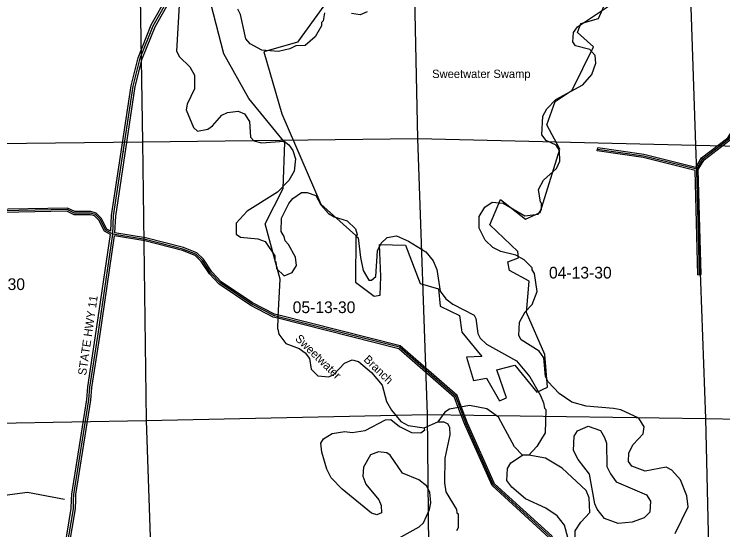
# Model space of a CAD drawing. Extents: x 457167 to 656239, y 1787309 to 1969297.
# Drawn here: x 556790 to 570409, y 1837999 to 1847902 of the extents above; entities that cross this region are included whole.
import ezdxf

# ---------------------------------------------------------------- set-up
doc = ezdxf.new("R2010")
doc.units = 0
for name, color, linetype in [('Level 1', 7, 'Continuous'), ('Level 2', 7, 'Continuous'), ('Level 22', 7, 'Continuous'), ('Level 23', 7, 'Continuous'), ('Level 28', 7, 'Continuous'), ('Level 31', 7, 'Continuous'), ('Level 32', 7, 'Continuous'), ('Level 34', 7, 'Continuous'), ('Level 41', 7, 'Continuous'), ('Level 5', 7, 'Continuous'), ('Level 7', 7, 'Continuous')]:
    doc.layers.add(name, color=color, linetype=linetype)

msp = doc.modelspace()

# ---------------------------------------------------------------- linework, layer by layer
at = {"layer": 'Level 1'}
for p, q in [((559167.819, 1850619.333), (559259.372, 1845449.35)), ((564544.659, 1845512.148), (564436.801, 1850634.122)), ((569707.267, 1850566.72), (569884.781, 1845388.207)), ((553974.137, 1845394.569), (559259.372, 1845449.35)), ((559259.372, 1845449.35), (564544.659, 1845512.148)), ((559259.372, 1845449.35), (559329.804, 1840101.096)), ((564544.659, 1845512.148), (569884.781, 1845388.207)), ((564735.407, 1840211.285), (564544.659, 1845512.148)), ((569884.781, 1845388.207), (575154.856, 1845258.669)), ((569884.781, 1845388.207), (570075.831, 1840135.449)), ((554080.271, 1839997.997), (559329.804, 1840101.096)), ((559329.804, 1840101.096), (564735.407, 1840211.285)), ((559329.804, 1840101.096), (559502.311, 1834762.258)), ((564735.407, 1840211.285), (570075.831, 1840135.449)), ((564787.835, 1834863.138), (564735.407, 1840211.285)), ((570075.831, 1840135.449), (575378.225, 1840055.83)), ((570075.831, 1840135.449), (570200.054, 1834752.801))]:
    msp.add_line(p, q, dxfattribs=at)
at = {"layer": 'Level 22'}
for points in [[(558683.536, 1843679.6), (558701.328, 1844029.73), (559074.643, 1846521.088), (559209.441, 1847054.549), (559461.321, 1847678.978), (560087.91, 1848788.254)], [(557933.246, 1838574.004), (557936.709, 1838679.811), (558224.917, 1840496.118), (558242.431, 1840737.886), (558395, 1841721.108), (558683.536, 1843679.6)], [(557121.463, 1832877.566), (557324.581, 1834221.498), (557367.476, 1834663.196), (557783.28, 1837379.508), (557800.567, 1837654.731), (557927.704, 1838404.566), (557933.246, 1838574.004)]]:
    msp.add_lwpolyline(points, dxfattribs=at)
at = {"layer": 'Level 23'}
for points in [[(558646.303, 1843735.087), (558661.478, 1844033.719), (559035.377, 1846528.971), (559171.326, 1847066.988), (559425.205, 1847696.371), (560053.081, 1848807.927)], [(558724.792, 1843703.286), (558741.178, 1844025.741), (559113.908, 1846513.205), (559247.556, 1847042.11), (559497.438, 1847661.586), (560122.738, 1848768.581)], [(557893.266, 1838575.312), (557896.811, 1838683.615), (558185.144, 1840500.706), (558202.652, 1840742.406), (558355.448, 1841727.091), (558641.524, 1843668.875)], [(557973.225, 1838572.695), (557976.606, 1838676.007), (558264.691, 1840491.53), (558282.209, 1840733.367), (558434.551, 1841715.126), (558718.65, 1843643.496)], [(557081.028, 1832877.673), (557081.076, 1832878.018), (557284.871, 1834226.424), (557327.769, 1834668.158), (557743.47, 1837383.796), (557760.777, 1837659.341), (557887.813, 1838408.581), (557893.266, 1838575.311)], [(557161.902, 1832877.457), (557364.292, 1834216.573), (557407.182, 1834658.232), (557823.089, 1837375.219), (557840.357, 1837650.121), (557967.595, 1838400.551), (557973.225, 1838572.696)]]:
    msp.add_lwpolyline(points, dxfattribs=at)
at = {"layer": 'Level 31'}
msp.add_line((569960.637, 1842899.128), (569907.69, 1844925.036), dxfattribs=at)
for points in [[(569907.69, 1844925.036), (570025.009, 1845124.761), (570526.111, 1845506.876), (570635.071, 1845673.531), (570853.908, 1846548.29), (570996.77, 1846922.866), (571015.607, 1847781.356), (571107.626, 1847922.962)], [(569907.69, 1844925.036), (568882.992, 1845177.96), (567999.703, 1845305.489)], [(558683.536, 1843679.6), (558550.312, 1843754.856), (558442.596, 1843963.498), (558351.132, 1844055.736), (558259.492, 1844080.705), (557950.944, 1844081.516), (557809.424, 1844148.796), (556258.953, 1844119.463)], [(561865.991, 1842090.716), (561780.705, 1842112.385), (561356.144, 1842330.186), (560748.663, 1842740.455), (560565.739, 1842932.557), (560407.782, 1843174.777), (560283.259, 1843291.822), (560033.234, 1843392.464), (559308.658, 1843577.972), (558683.536, 1843679.6)], [(565353.766, 1840359.912), (565277.826, 1840560.821), (564196.47, 1841505.636), (561865.991, 1842090.716)], [(568742.513, 1833198.868), (567911.396, 1834093.168), (567853.446, 1834235.12), (567938.707, 1835001.813), (567915.938, 1835743.671), (567742.806, 1836469.52), (567609.816, 1836661.468), (567601.715, 1836736.759), (567096.106, 1837863.395), (565998.524, 1838866.738), (565476.217, 1840035.256), (565353.766, 1840359.912)]]:
    msp.add_lwpolyline(points, dxfattribs=at)
at = {"layer": 'Level 32'}
for p, q in [((567995.416, 1845275.797), (568003.991, 1845335.181)), ((569930.647, 1842898.344), (569878.297, 1844901.39)), ((569990.627, 1842899.912), (569937.904, 1844917.241)), ((569930.647, 1842898.344), (569990.627, 1842899.912))]:
    msp.add_line(p, q, dxfattribs=at)
for points in [[(569893.156, 1844959.523), (570002.128, 1845145.041), (570503.821, 1845527.606), (570607.194, 1845685.716), (570825.239, 1846557.308), (570966.891, 1846928.711), (570985.801, 1847790.546), (571064.443, 1847911.565)], [(569937.904, 1844917.241), (570047.889, 1845104.481), (570548.401, 1845486.144), (570662.946, 1845661.346), (570882.576, 1846539.271), (571026.65, 1846917.022), (571045.414, 1847772.166), (571123.981, 1847893.068)], [(569878.297, 1844901.39), (568877.24, 1845148.478), (567995.416, 1845275.797)], [(569893.156, 1844959.523), (568888.744, 1845207.441), (568003.991, 1845335.181)], [(558641.524, 1843668.875), (558527.762, 1843733.138), (558418.05, 1843945.644), (558335.49, 1844028.905), (558255.44, 1844050.715), (557944.138, 1844051.532), (557802.925, 1844118.667), (556259.521, 1844089.467)], [(558646.303, 1843735.087), (558572.862, 1843776.573), (558467.141, 1843981.352), (558366.775, 1844082.569), (558263.545, 1844110.694), (557957.75, 1844111.499), (557815.923, 1844178.926), (556287.306, 1844150.004)], [(561858.603, 1842061.64), (561770.029, 1842084.144), (561340.846, 1842304.315), (560729.178, 1842717.413), (560542.114, 1842913.863), (560384.616, 1843155.379), (560266.823, 1843266.099), (560023.871, 1843363.893), (559302.518, 1843548.576), (558718.65, 1843643.496)], [(561873.38, 1842119.792), (561791.381, 1842140.626), (561371.441, 1842356.056), (560768.147, 1842763.497), (560589.364, 1842951.251), (560430.948, 1843194.176), (560299.695, 1843317.546), (560042.596, 1843421.036), (559314.798, 1843607.369), (558724.792, 1843703.286)], [(565325.703, 1840349.305), (565252.423, 1840543.178), (564182.165, 1841478.296), (561858.686, 1842061.619)], [(565381.828, 1840370.519), (565303.231, 1840578.464), (564210.775, 1841532.976), (561873.296, 1842119.813)], [(568734.861, 1833251.171), (567937.101, 1834109.578), (567884.106, 1834239.391), (567968.758, 1835000.609), (567945.831, 1835747.651), (567770.68, 1836481.968), (567638.828, 1836672.273), (567631.034, 1836744.701), (567120.934, 1837881.346), (566023.368, 1838884.674), (565503.971, 1840046.681), (565381.836, 1840370.499)], [(568694.838, 1833206.099), (567885.692, 1834076.757), (567822.786, 1834230.849), (567908.656, 1835003.016), (567886.046, 1835739.689), (567714.934, 1836457.072), (567580.806, 1836650.662), (567572.396, 1836728.817), (567071.28, 1837845.443), (565973.68, 1838848.803), (565448.463, 1840023.831), (565325.696, 1840349.325)]]:
    msp.add_lwpolyline(points, dxfattribs=at)
at = {"layer": 'Level 5'}
for p, q in [((561854.156, 1841855.068), (561865.991, 1842090.716)), ((564671.046, 1839958.871), (564929.829, 1840074.735)), ((566678.423, 1839435.617), (566561.711, 1839435.976))]:
    msp.add_line(p, q, dxfattribs=at)
for points in [[(561865.991, 1842090.716), (561902.211, 1842813.522), (561615.129, 1843874.234), (561961.376, 1844552.257), (561991.313, 1845436.169), (561301.241, 1846280.816), (560822.019, 1847140.936), (560527.262, 1848286.767), (560087.91, 1848788.254)], [(567038.332, 1840739.846), (566989.197, 1841366.134), (566637.977, 1842171.69), (566688.143, 1842773.377), (566310.337, 1842977.191), (566279.862, 1843148.171), (566485.433, 1843225.129), (566472.024, 1843342.978), (565933.528, 1843854.086), (566137.543, 1844342.313), (566615.861, 1843966.987), (566900.838, 1844096.12), (567276.29, 1845311.206), (567026.817, 1845777.975), (567186.453, 1846225.951), (567516.203, 1846445.527), (567925.721, 1847275.453), (567615.621, 1847549.275), (567681.937, 1847721.842), (568021.886, 1847818.126), (568381.345, 1848627.813)], [(562741.061, 1848060.068), (562233.706, 1847363.533), (561588.486, 1847176.802)], [(561588.486, 1847176.802), (561932.843, 1845986.127), (562680.568, 1844253.361), (563358.261, 1843652.77), (563349.016, 1842753.896), (563711.689, 1842488.273), (563822.863, 1842504.725), (563835.534, 1842863.233), (563809.671, 1843477.47), (564309.571, 1843466.054), (564591.485, 1842731.555), (564946.926, 1842630.686), (564978.586, 1842295.341), (565348.171, 1842115.17), (565391.341, 1841797.615), (565775.511, 1841326.146), (565482.832, 1841314.856), (565618.356, 1840866.534), (565867.497, 1840913.929), (566117.378, 1840476.606), (566252.546, 1840536.642), (566067.861, 1841070.533), (566411.045, 1841160.615), (566832.38, 1840642.158), (567038.332, 1840739.846)], [(557755.796, 1838580.384), (557047.643, 1838716.017), (554862.611, 1838431.206), (554577.94, 1838040.316), (554302.875, 1838057.843), (552807.146, 1839563.177), (552599.92, 1839938.971), (552484.912, 1840472.847), (552535.427, 1843240.369), (551355.965, 1844586.265), (551199.078, 1845061.93), (550642.473, 1845663.932), (550569.216, 1846222.7), (550394.612, 1846364.97), (549878.581, 1846625.027)], [(561854.156, 1841855.068), (561875.774, 1841760.072), (562008.567, 1841576.241), (562266.692, 1841483.723), (562383.145, 1841400.003), (562466.147, 1841291.373), (562498.83, 1841082.871), (562623.483, 1840957.4), (562840.167, 1840940.042), (562931.998, 1840981.424), (563141.09, 1841197.52), (563283.031, 1841263.752), (563407.953, 1841230.014), (563657.38, 1841020.824), (563865.005, 1840778.382), (563947.389, 1840461.339), (564038.532, 1840294.317), (564221.237, 1840076.986), (564362.731, 1840001.537), (564671.046, 1839958.871)], [(566561.711, 1839435.976), (566403.847, 1839594.886), (566097.207, 1840162.741), (565872.612, 1840321.841), (565539.386, 1840389.577), (565155.691, 1840315.761), (565063.799, 1840257.71), (564929.829, 1840074.735)], [(567564.515, 1837582.121), (567574.121, 1837982.226), (567683.021, 1838148.621), (567850.332, 1838331.465), (567842.88, 1838614.929), (567784.987, 1838756.851), (567319.526, 1839183.471), (567003.339, 1839376.221), (566678.423, 1839435.617)]]:
    msp.add_lwpolyline(points, dxfattribs=at)
at = {"layer": 'Level 7'}
for points in [[(559961.874, 1848076.784), (559909.041, 1847193.3), (559967.043, 1847084.769), (560166.488, 1846892.378), (560257.701, 1846733.697), (560256.843, 1846466.933), (560114.214, 1846175.617), (560097.185, 1846067.316), (560237.82, 1845725.071), (560312.612, 1845658.151), (560512.785, 1845690.835), (560604.716, 1845757.236), (560780.426, 1845965.082), (560888.968, 1846014.744), (561097.441, 1846039.097), (561214.014, 1845988.718), (561313.556, 1845838.346), (561329.28, 1845538.172), (561395.741, 1845471.282), (561545.664, 1845429.114), (561979.251, 1845461.09), (562070.753, 1845394.1), (562145.426, 1845285.499)], [(562754.081, 1847926.176), (562728.582, 1847776.213), (562695.131, 1847742.972), (562694.902, 1847676.281), (562577.542, 1847468.237), (562385.281, 1847302.132), (562201.858, 1847294.38), (562084.946, 1847236.387), (561868.043, 1847187.054), (561551.358, 1847213.081), (561326.643, 1847330.509), (561243.601, 1847430.8), (561136.735, 1847897.996), (561087.013, 1847998.196)], [(569491.312, 1837926.089), (569743.032, 1838442.161), (569718.68, 1838650.633), (569594.615, 1838959.496), (569428.481, 1839143.416), (569320.308, 1839202.106), (568919.932, 1839128.351), (568661.807, 1839220.898), (568595.406, 1839312.799), (568604.264, 1839479.491), (568688.124, 1839637.615), (568880.545, 1839845.401), (568897.644, 1839978.753), (568798.131, 1840145.774), (568448.494, 1840305.302), (568306.881, 1840330.741), (567781.822, 1840374.115), (567506.957, 1840449.993), (567265.722, 1840617.502), (567049.696, 1840843.273), (567000.015, 1840943.474), (566967.811, 1841302.029), (566876.508, 1841427.37), (566535.401, 1841645.189), (566485.679, 1841728.719), (566503.167, 1841987.103), (566612.167, 1842186.818), (566745.998, 1842328.111), (566838.487, 1842577.906), (566789.583, 1842919.861), (566748.131, 1842995.011), (566748.231, 1843028.362), (566590.357, 1843187.242), (566432.234, 1843271.121), (566140.689, 1843347.069), (565990.906, 1843422.588), (565841.271, 1843564.759), (565725.288, 1843790.231), (565726.006, 1844015.314), (565834.966, 1844198.348), (565976.977, 1844289.591), (566185.321, 1844272.264), (566601.38, 1844029.176), (566859.904, 1844061.699), (566926.894, 1844153.201), (566927.253, 1844269.913), (566902.342, 1844294.983), (566869.75, 1844536.836), (566962, 1844711.6), (567212.811, 1844935.896), (567279.961, 1845077.389), (567272.28, 1845285.822), (567205.917, 1845386.093), (567014.474, 1845478.382), (566931.471, 1845587.043), (566949.288, 1845945.438), (567024.738, 1846086.931), (567200.36, 1846261.396), (567718.126, 1846543.196), (567893.816, 1846742.712), (567969.556, 1846959.226), (567953.344, 1847109.318), (567853.701, 1847226.349), (567578.796, 1847293.926), (567529.015, 1847369.116), (567537.933, 1847552.48), (567613.324, 1847660.622), (568214.81, 1848058.836)], [(563571.105, 1847948.596), (563437.523, 1847890.674), (563270.9, 1847916.202)], [(562145.426, 1845285.499), (562194.948, 1845126.947), (562169.16, 1844885.263), (562068.56, 1844710.529), (561851.098, 1844486.133), (561266.411, 1844121.201), (561057.251, 1843888.465), (561056.602, 1843680.061), (561139.764, 1843621.411), (561473.12, 1843587.025), (561614.673, 1843536.546), (561797.188, 1843260.864), (561796.86, 1843160.823), (561821.84, 1843144.083), (561829.751, 1843019.011), (561979.345, 1842876.841), (562129.626, 1842943.033), (562213.417, 1843076.156), (562197.236, 1843234.579), (562064.641, 1843476.751), (561998.179, 1843552.011), (561981.768, 1843635.402), (561923.706, 1843727.303), (561924.554, 1843985.726), (562067.154, 1844268.702), (562142.474, 1844360.175), (562309.566, 1844476.359), (562417.937, 1844476), (562584.501, 1844417.121), (562683.974, 1844241.73), (562833.478, 1844074.549), (562941.651, 1844007.5), (563191.505, 1843931.681), (563349.409, 1843781.111), (563382.391, 1843672.64), (563365.621, 1843639.359), (563398.871, 1843605.889), (563447.676, 1843230.624), (563496.909, 1842980.371), (563604.692, 1842796.61), (563654.713, 1842796.451), (563738.304, 1842862.872), (563773.18, 1843354.62), (563840.37, 1843504.443), (563957.431, 1843612.456), (564140.933, 1843645.209), (564365.688, 1843544.461), (564698.486, 1843335.001), (564839.639, 1843167.821), (564914.141, 1843000.869), (564979.526, 1842583.823), (565087.41, 1842433.442), (565220.463, 1842332.982), (565628.281, 1842123.265), (565661.402, 1842056.484), (565702.196, 1841772.911), (565743.587, 1841681.049), (565868.241, 1841563.949), (566442.423, 1841245.341), (566699.87, 1840936.08), (566907.136, 1840576.967), (566965.059, 1840435.056), (566981.41, 1840334.985), (567006.321, 1840309.885), (566996.575, 1839859.757), (566837.334, 1839601.821), (566678.423, 1839435.617)], [(564113.936, 1837801.511), (564573.291, 1838058.491), (564656.882, 1838133.262), (564774.401, 1838391.288), (564799.811, 1838516.27), (564775.489, 1838724.743), (564717.496, 1838841.644), (564567.803, 1838958.814), (564251.417, 1839084.872), (564019.14, 1839435.744), (563952.578, 1839477.654), (563794.226, 1839494.822), (563635.674, 1839436.96), (563501.534, 1839203.965), (563492.645, 1839028.931), (563550.507, 1838878.72), (563799.644, 1838577.799), (563840.966, 1838469.297), (563848.877, 1838327.546), (563757.046, 1838286.154), (563657.114, 1838319.833), (563091.721, 1838780.123), (562883.996, 1838997.554), (562801.162, 1839164.545), (562702.168, 1839489.949), (562686.056, 1839665.081), (562736.336, 1839748.273), (562903.388, 1839847.786), (563145.271, 1839888.691), (563286.924, 1839871.551), (563537.108, 1839904.116), (563929.572, 1840111.283), (564029.634, 1840119.295), (564195.938, 1839985.385)], [(564195.938, 1839985.385), (564428.992, 1839867.926), (564604.026, 1839859.038), (564679.246, 1839917.16), (564671.046, 1839958.871)], [(564929.829, 1840074.735), (565046.531, 1840074.376), (565121.432, 1840032.457), (565154.583, 1839965.636), (565162.455, 1839823.924), (565069.317, 1839374.056), (565059.471, 1838898.919), (565083.934, 1838732.097), (565291.26, 1838389.654), (565299.361, 1838322.933), (565324.341, 1838306.193), (565323.484, 1838039.44), (565289.944, 1837981.178)], [(567564.515, 1837582.121), (567481.542, 1837707.421), (567465.201, 1837807.522), (567431.98, 1837849.302), (567366.046, 1838091.286), (567224.882, 1838266.766), (567008.628, 1838417.506), (566617.38, 1838593.844), (566351.343, 1838819.774), (566260.031, 1838945.115), (566269.119, 1839178.498), (566336.169, 1839286.641), (566561.711, 1839435.976)]]:
    msp.add_lwpolyline(points, dxfattribs=at)
msp.add_lwpolyline([(568399.843, 1838121.329), (568133.378, 1838213.876), (567992.254, 1838397.728), (567950.892, 1838497.899), (567844.326, 1839065.096), (567628.499, 1839349.217), (567537.356, 1839524.569), (567554.904, 1839799.633), (567613.594, 1839899.476), (567822.296, 1839990.52), (568055.411, 1839906.401), (568138.354, 1839772.761), (568171.366, 1839664.259), (568178.27, 1839214.102), (568252.832, 1839072.121), (568360.715, 1838921.741), (568943.467, 1838669.794), (569018.139, 1838552.853), (569009.111, 1838336.14), (568900.38, 1838228.096), (568666.707, 1838145.482), (568399.843, 1838121.329)], close=True, dxfattribs=at)

# ---------------------------------------------------------------- texts
at = {"layer": 'Level 2'}
for s, p in [('04-13-30', (567068.583, 1842825.471)), ('06-13-30', (555794.067, 1842604.277)), ('05-13-30', (562143.001, 1842161.911))]:
    msp.add_text(s, height=225, dxfattribs=at).set_placement(p)
at = {"layer": 'Level 28'}
msp.add_text('STATE HWY 11', height=160, rotation=81.6186139, dxfattribs=at).set_placement((558171.958, 1840958.203))
at = {"layer": 'Level 34'}
for rotation, p in [(81.4774583, (558883.964, 1845164.226)), (81.6186139, (558535.521, 1842589.161))]:
    msp.add_text('STATE HWY 11', height=25, rotation=rotation, dxfattribs=at).set_placement(p)
at = {"layer": 'Level 41'}
msp.add_text('Sweetwater Swamp', height=160, dxfattribs=at).set_placement((564823.148, 1846676.827))
for s, p in [('Sweetwater', (562176.769, 1841655.68)), ('Branch', (563493.296, 1841256.677))]:
    msp.add_text(s, height=160, rotation=315.8922, dxfattribs=at).set_placement(p)

doc.saveas('drawing.dxf')
